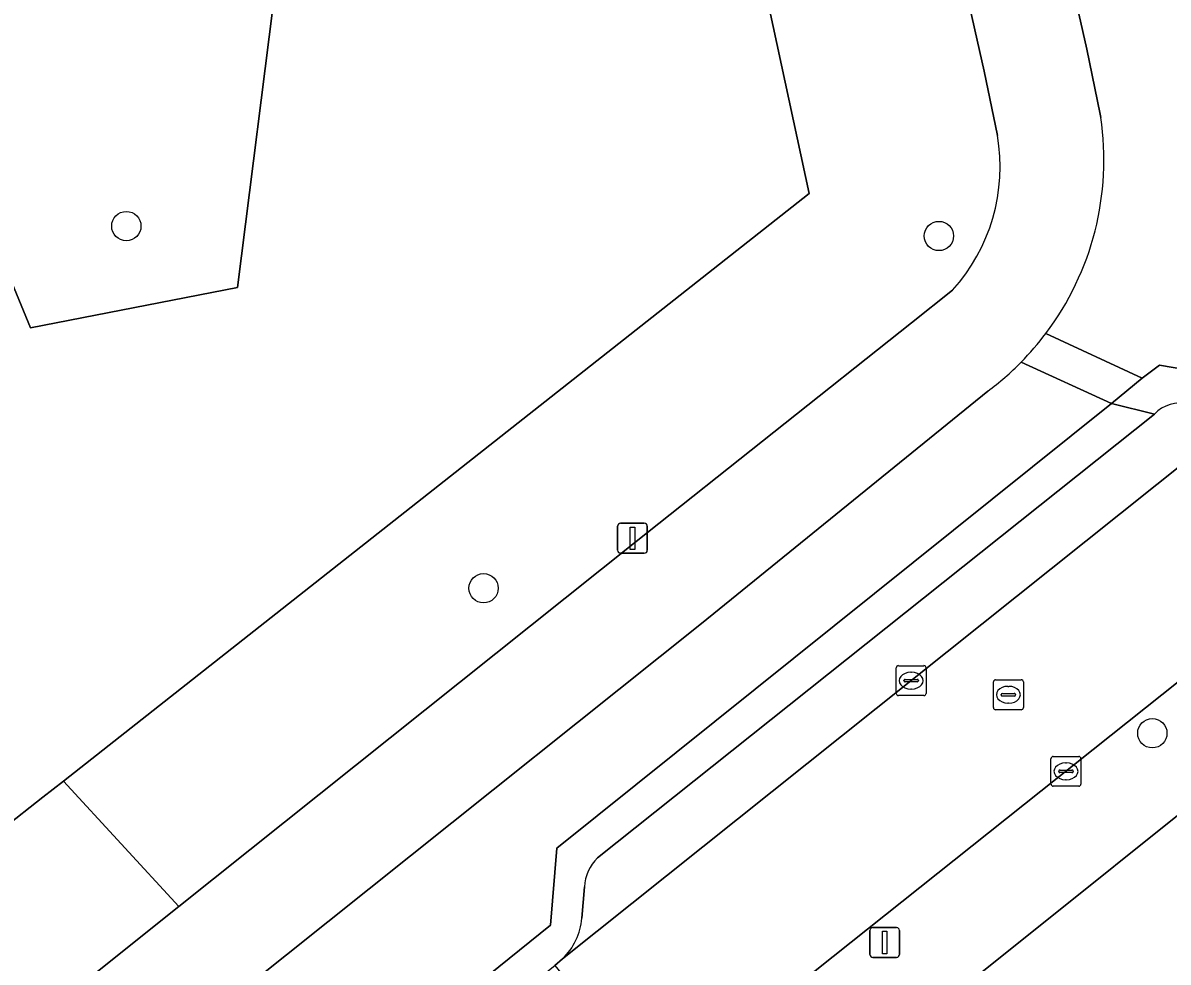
# Model space of a CAD drawing. Extents: x 157445 to 158888, y 383061 to 384688.
# Drawn here: x 158261.63 to 158299.85, y 384113.07 to 384144.41 of the extents above; entities that cross this region are included whole.
import ezdxf

# ---------------------------------------------------------------- set-up
doc = ezdxf.new("R2010")
doc.units = 0
for name, color, linetype in [('IMGEO_Boom', 7, 'Continuous'), ('IMGEO_Erf', 7, 'Continuous'), ('IMGEO_Fietspad_gesloten', 7, 'Continuous'), ('IMGEO_Groenvoorziening', 7, 'Continuous'), ('IMGEO_Kolk', 7, 'Continuous'), ('IMGEO_Lichtmast', 7, 'Continuous'), ('IMGEO_Parkeervlak_open', 7, 'Continuous'), ('IMGEO_Rijbaan_lokaal_open', 7, 'Continuous'), ('IMGEO_Rioolput', 7, 'Continuous'), ('IMGEO_Voetpad_open', 7, 'Continuous')]:
    doc.layers.add(name, color=color, linetype=linetype)

msp = doc.modelspace()

# ---------------------------------------------------------------- linework, layer by layer
at = {"layer": 'IMGEO_Boom'}
for centre in [(158265.082, 384137.625), (158292.204, 384137.296), (158277.005, 384125.543), (158299.325, 384120.704)]:
    msp.add_circle(centre, 0.489, dxfattribs=at)
at = {"layer": 'IMGEO_Erf'}
msp.add_lwpolyline([(158313.26, 384128.433), (158277.806, 384100.062)], dxfattribs=at)
at = {"layer": 'IMGEO_Fietspad_gesloten'}
for points in [[(158290.253, 384158.135), (158293.713, 384142.792), (158294.154, 384140.651)], [(158297.602, 384141.251), (158297.582, 384141.357), (158297.134, 384143.53), (158295.592, 384150.37)], [(158292.656, 384135.486), (158291.288, 384134.399), (158282.101, 384127.103), (158266.834, 384114.92), (158259.617, 384109.161), (158259.565, 384109.12), (158257.172, 384107.178), (158236.375, 384090.591), (158232.444, 384087.456), (158208.92, 384068.687), (158184.447, 384049.214), (158172.081, 384039.364), (158159.432, 384029.346), (158159.413, 384029.331), (158156.933, 384027.344), (158143.961, 384017.036), (158139.63, 384013.618), (158130.574, 384006.472), (158118.245, 383996.636), (158117.884, 383996.348)], [(158119.988, 383993.551), (158120.067, 383993.612), (158132.749, 384003.73), (158146.134, 384014.292), (158159.232, 384024.7), (158159.545, 384024.951), (158161.92, 384026.852), (158174.258, 384036.623), (158186.627, 384046.476), (158211.101, 384065.95), (158234.627, 384084.72), (158259.412, 384104.488), (158259.623, 384104.659), (158259.735, 384104.75), (158261.759, 384106.393), (158262.095, 384106.661), (158284.281, 384124.365), (158293.831, 384132.114)]]:
    msp.add_lwpolyline(points, dxfattribs=at)
for centre, radius, start, end in [((158288.091, 384139.83), 9.617, 323.0097, 8.4954), ((158288.119, 384139.602), 6.126, 317.7894, 9.8633), ((158288.242, 384139.701), 9.418, 315.3812, 323.0821), ((158288.123, 384139.787), 9.563, 306.6445, 315.516)]:
    msp.add_arc(centre, radius, start, end, dxfattribs=at)
at = {"layer": 'IMGEO_Groenvoorziening'}
for points in [[(158290.245, 384166.791), (158290.698, 384168.178), (158291.159, 384168.894), (158291.621, 384169.609), (158285.183, 384176.59), (158289.844, 384180.998), (158286.306, 384184.862), (158283.112, 384188.147), (158277.339, 384187.589), (158287.867, 384138.71), (158262.983, 384119.107), (158266.834, 384114.92), (158282.101, 384127.103), (158291.288, 384134.399), (158292.656, 384135.486)], [(158256.958, 384170.278), (158256.003, 384170.993), (158249.078, 384178.538), (158220.449, 384151.507), (158228.948, 384142.27), (158255.668, 384113.345), (158262.298, 384118.568), (158262.983, 384119.107), (158287.867, 384138.71), (158277.339, 384187.589)], [(158294.154, 384140.651), (158293.713, 384142.792), (158290.253, 384158.135)], [(158294.038, 384157.336), (158295.592, 384150.37), (158297.134, 384143.53), (158297.582, 384141.357), (158297.602, 384141.251)], [(158295.772, 384134.044), (158298.99, 384132.549), (158299.568, 384132.991), (158301.842, 384132.593), (158311.686, 384140.602)], [(158297.959, 384131.701), (158294.946, 384133.086)], [(158293.831, 384132.114), (158284.281, 384124.365), (158262.095, 384106.661), (158265.121, 384102.918), (158265.241, 384103.015), (158268.255, 384105.446), (158279.234, 384114.301), (158279.455, 384116.865), (158297.959, 384131.701)]]:
    msp.add_lwpolyline(points, dxfattribs=at)
for points in [[(158252.967, 384155.85), (158261.887, 384134.226), (158268.79, 384135.581), (158271.435, 384156.549)], [(158271.435, 384156.549), (158268.79, 384135.581), (158261.887, 384134.226), (158252.967, 384155.85)], [(158266.834, 384114.92), (158262.983, 384119.107), (158262.298, 384118.568), (158255.668, 384113.345), (158259.617, 384109.161)]]:
    msp.add_lwpolyline(points, close=True, dxfattribs=at)
for centre, radius, start, end in [((158288.091, 384139.83), 9.617, 323.0097, 8.4954), ((158288.119, 384139.602), 6.126, 317.7894, 9.8633), ((158288.123, 384139.787), 9.563, 306.6445, 315.516)]:
    msp.add_arc(centre, radius, start, end, dxfattribs=at)
at = {"layer": 'IMGEO_Kolk'}
for p, q in [((158290.776, 384122.032), (158290.776, 384122.884)), ((158290.851, 384122.958), (158291.703, 384122.958)), ((158291.264, 384122.738), (158291.289, 384122.738)), ((158291.777, 384122.884), (158291.777, 384122.032)), ((158291.035, 384122.452), (158291.035, 384122.464)), ((158291.473, 384122.415), (158291.075, 384122.415)), ((158291.078, 384122.501), (158291.476, 384122.501)), ((158291.519, 384122.464), (158291.519, 384122.452)), ((158291.703, 384121.958), (158290.851, 384121.958)), ((158291.287, 384122.178), (158291.262, 384122.178)), ((158296.018, 384119.932), (158296.87, 384119.932)), ((158295.943, 384119.006), (158295.943, 384119.858)), ((158296.431, 384119.712), (158296.456, 384119.712)), ((158296.944, 384119.858), (158296.944, 384119.006)), ((158296.202, 384119.426), (158296.202, 384119.438)), ((158296.64, 384119.389), (158296.242, 384119.389)), ((158296.245, 384119.475), (158296.643, 384119.475)), ((158296.686, 384119.438), (158296.686, 384119.426)), ((158296.87, 384118.932), (158296.018, 384118.932)), ((158296.454, 384119.152), (158296.429, 384119.152))]:
    msp.add_line(p, q, dxfattribs=at)
for points in [[(158290.776, 384122.032), (158290.776, 384122.884)], [(158290.851, 384122.958), (158291.703, 384122.958)], [(158291.777, 384122.884), (158291.777, 384122.032)], [(158291.703, 384121.958), (158290.851, 384121.958)], [(158296.018, 384119.932), (158296.87, 384119.932)], [(158295.943, 384119.006), (158295.943, 384119.858)], [(158296.944, 384119.858), (158296.944, 384119.006)], [(158296.87, 384118.932), (158296.018, 384118.932)]]:
    msp.add_lwpolyline(points, dxfattribs=at)
for centre, radius, start, end in [((158290.853, 384122.882), 0.0765, 91.552, 178.448), ((158290.853, 384122.882), 0.0765, 91.552, 178.448), ((158291.701, 384122.882), 0.0765, 1.552, 88.448), ((158291.701, 384122.882), 0.0765, 1.552, 88.448), ((158291.075, 384122.461), 0.0403, 85.8775, 175.7526), ((158291.072, 384122.451), 0.0366, 178.938, 274.7102), ((158291.476, 384122.458), 0.043, 264.8664, 352.4533), ((158291.48, 384122.463), 0.0386, 1.7309, 96.639), ((158290.853, 384122.034), 0.0765, 181.552, 268.448), ((158290.853, 384122.034), 0.0765, 181.552, 268.448), ((158291.701, 384122.034), 0.0765, 271.552, 358.448), ((158291.701, 384122.034), 0.0765, 271.552, 358.448), ((158296.02, 384119.856), 0.0765, 91.552, 178.448), ((158296.02, 384119.856), 0.0765, 91.552, 178.448), ((158296.868, 384119.856), 0.0765, 1.552, 88.448), ((158296.868, 384119.856), 0.0765, 1.552, 88.448), ((158296.242, 384119.435), 0.0403, 85.8775, 175.7526), ((158296.239, 384119.425), 0.0366, 178.938, 274.7102), ((158296.643, 384119.432), 0.043, 264.8664, 352.4533), ((158296.647, 384119.437), 0.0386, 1.7309, 96.639), ((158296.02, 384119.008), 0.0765, 181.552, 268.448), ((158296.02, 384119.008), 0.0765, 181.552, 268.448), ((158296.868, 384119.008), 0.0765, 271.552, 358.448), ((158296.868, 384119.008), 0.0765, 271.552, 358.448)]:
    msp.add_arc(centre, radius, start, end, dxfattribs=at)
for centre, major_axis, ratio, start_param, end_param in [((158291.263, 384122.458), (-0.387, 0.002), 0.722429, 4.712389, 7.853982), ((158291.288, 384122.458), (-0.39, 0.002), 0.717154, 1.570796, 4.712389), ((158296.43, 384119.432), (-0.387, 0.002), 0.722429, 4.712389, 7.853982), ((158296.455, 384119.432), (-0.39, 0.002), 0.717154, 1.570796, 4.712389)]:
    msp.add_ellipse(centre, major_axis=major_axis, ratio=ratio, start_param=start_param, end_param=end_param, dxfattribs=at)
at = {"layer": 'IMGEO_Lichtmast'}
for p, q in [((158281.48, 384126.81), (158281.48, 384127.61)), ((158281.48, 384127.61), (158281.48, 384126.81)), ((158281.58, 384127.71), (158282.37, 384127.71)), ((158282.37, 384127.71), (158281.58, 384127.71)), ((158282.47, 384127.61), (158282.47, 384126.81)), ((158282.47, 384126.81), (158282.47, 384127.61)), ((158282.37, 384126.71), (158281.58, 384126.71)), ((158281.58, 384126.71), (158282.37, 384126.71)), ((158289.997, 384114.221), (158290.787, 384114.221)), ((158290.787, 384114.221), (158289.997, 384114.221)), ((158289.897, 384113.321), (158289.897, 384114.121)), ((158289.897, 384114.121), (158289.897, 384113.321)), ((158290.887, 384114.121), (158290.887, 384113.321)), ((158290.887, 384113.321), (158290.887, 384114.121)), ((158290.787, 384113.221), (158289.997, 384113.221)), ((158289.997, 384113.221), (158290.787, 384113.221))]:
    msp.add_line(p, q, dxfattribs=at)
for points in [[(158281.9, 384127.585), (158282.05, 384127.585), (158282.05, 384126.835), (158281.9, 384126.835), (158281.9, 384127.585)], [(158290.317, 384114.096), (158290.467, 384114.096), (158290.467, 384113.346), (158290.317, 384113.346), (158290.317, 384114.096)]]:
    msp.add_lwpolyline(points, dxfattribs=at)
for centre, start, end in [((158281.58, 384127.61), 90, 180), ((158281.58, 384127.61), 90, 180), ((158282.37, 384127.61), 0, 90), ((158282.37, 384127.61), 360, 90), ((158281.58, 384126.81), 180, 270), ((158281.58, 384126.81), 180, 270), ((158282.37, 384126.81), 270, 0), ((158282.37, 384126.81), 270, 0), ((158289.997, 384114.121), 90, 180), ((158289.997, 384114.121), 90, 180), ((158290.787, 384114.121), 0, 90), ((158290.787, 384114.121), 360, 90), ((158289.997, 384113.321), 180, 270), ((158289.997, 384113.321), 180, 270), ((158290.787, 384113.321), 270, 0), ((158290.787, 384113.321), 270, 0)]:
    msp.add_arc(centre, 0.1, start, end, dxfattribs=at)
at = {"layer": 'IMGEO_Parkeervlak_open'}
for points in [[(158279.636, 384113.179), (158302.946, 384131.773)], [(158299.395, 384131.355), (158280.807, 384116.544)], [(158280.369, 384115.581), (158280.284, 384114.533)]]:
    msp.add_lwpolyline(points, dxfattribs=at)
for centre, radius, start, end in [((158300.251, 384130.545), 1.179, 76.4736, 136.5903), ((158281.846, 384115.49), 1.48, 134.5962, 176.489), ((158278.232, 384114.683), 2.057, 313.0285, 355.8216)]:
    msp.add_arc(centre, radius, start, end, dxfattribs=at)
at = {"layer": 'IMGEO_Rijbaan_lokaal_open'}
msp.add_lwpolyline([(158313.514, 384140.367), (158311.233, 384138.47), (158302.946, 384131.773), (158279.636, 384113.179), (158279.378, 384112.954), (158282.892, 384108.646), (158300.245, 384122.458), (158314.223, 384133.626)], dxfattribs=at)
at = {"layer": 'IMGEO_Rioolput'}
for p, q in [((158294.019, 384121.562), (158294.019, 384122.414)), ((158294.094, 384122.488), (158294.946, 384122.488)), ((158294.507, 384122.268), (158294.532, 384122.268)), ((158295.02, 384122.414), (158295.02, 384121.562)), ((158294.278, 384121.982), (158294.278, 384121.994)), ((158294.716, 384121.945), (158294.318, 384121.945)), ((158294.321, 384122.031), (158294.719, 384122.031)), ((158294.762, 384121.994), (158294.762, 384121.982)), ((158294.946, 384121.488), (158294.094, 384121.488)), ((158294.53, 384121.708), (158294.505, 384121.708))]:
    msp.add_line(p, q, dxfattribs=at)
for points in [[(158294.019, 384121.562), (158294.019, 384122.414)], [(158294.094, 384122.488), (158294.946, 384122.488)], [(158295.02, 384122.414), (158295.02, 384121.562)], [(158294.946, 384121.488), (158294.094, 384121.488)]]:
    msp.add_lwpolyline(points, dxfattribs=at)
for centre, radius, start, end in [((158294.096, 384122.412), 0.0765, 91.552, 178.448), ((158294.096, 384122.412), 0.0765, 91.552, 178.448), ((158294.944, 384122.412), 0.0765, 1.552, 88.448), ((158294.944, 384122.412), 0.0765, 1.552, 88.448), ((158294.318, 384121.991), 0.0403, 85.8775, 175.7526), ((158294.315, 384121.981), 0.0366, 178.938, 274.7102), ((158294.719, 384121.988), 0.043, 264.8664, 352.4533), ((158294.723, 384121.993), 0.0386, 1.7309, 96.639), ((158294.096, 384121.564), 0.0765, 181.552, 268.448), ((158294.096, 384121.564), 0.0765, 181.552, 268.448), ((158294.944, 384121.564), 0.0765, 271.552, 358.448), ((158294.944, 384121.564), 0.0765, 271.552, 358.448)]:
    msp.add_arc(centre, radius, start, end, dxfattribs=at)
for centre, major_axis, ratio, start_param, end_param in [((158294.506, 384121.988), (-0.387, 0.002), 0.722429, 4.712389, 7.853982), ((158294.531, 384121.988), (-0.39, 0.002), 0.717154, 1.570796, 4.712389)]:
    msp.add_ellipse(centre, major_axis=major_axis, ratio=ratio, start_param=start_param, end_param=end_param, dxfattribs=at)
at = {"layer": 'IMGEO_Voetpad_open'}
for points in [[(158311.686, 384140.602), (158301.842, 384132.593), (158299.568, 384132.991), (158298.99, 384132.549), (158297.959, 384131.701), (158299.395, 384131.355)], [(158294.946, 384133.086), (158297.959, 384131.701), (158298.99, 384132.549), (158295.772, 384134.044)], [(158316.845, 384128.14), (158314.223, 384133.626), (158300.245, 384122.458), (158282.892, 384108.646), (158280.77, 384106.957), (158276.997, 384103.954)], [(158280.807, 384116.544), (158299.395, 384131.355), (158297.959, 384131.701), (158279.455, 384116.865), (158279.234, 384114.301), (158268.255, 384105.446), (158265.241, 384103.015), (158265.121, 384102.918), (158262.893, 384101.12), (158253.691, 384093.699), (158251.033, 384094.194), (158230.763, 384077.981), (158230.554, 384075.335), (158204.955, 384054.945)], [(158275.09, 384097.327), (158277.806, 384100.062), (158313.26, 384128.433)], [(158280.284, 384114.533), (158280.369, 384115.581)], [(158254.309, 384092.935), (158277.275, 384111.274), (158279.378, 384112.954), (158279.636, 384113.179)]]:
    msp.add_lwpolyline(points, dxfattribs=at)
for centre, radius, start, end in [((158288.242, 384139.701), 9.418, 315.3812, 323.0821), ((158300.251, 384130.545), 1.179, 76.4736, 136.5903), ((158281.846, 384115.49), 1.48, 134.5962, 176.489), ((158278.232, 384114.683), 2.057, 313.0285, 355.8216)]:
    msp.add_arc(centre, radius, start, end, dxfattribs=at)

doc.saveas('drawing.dxf')
